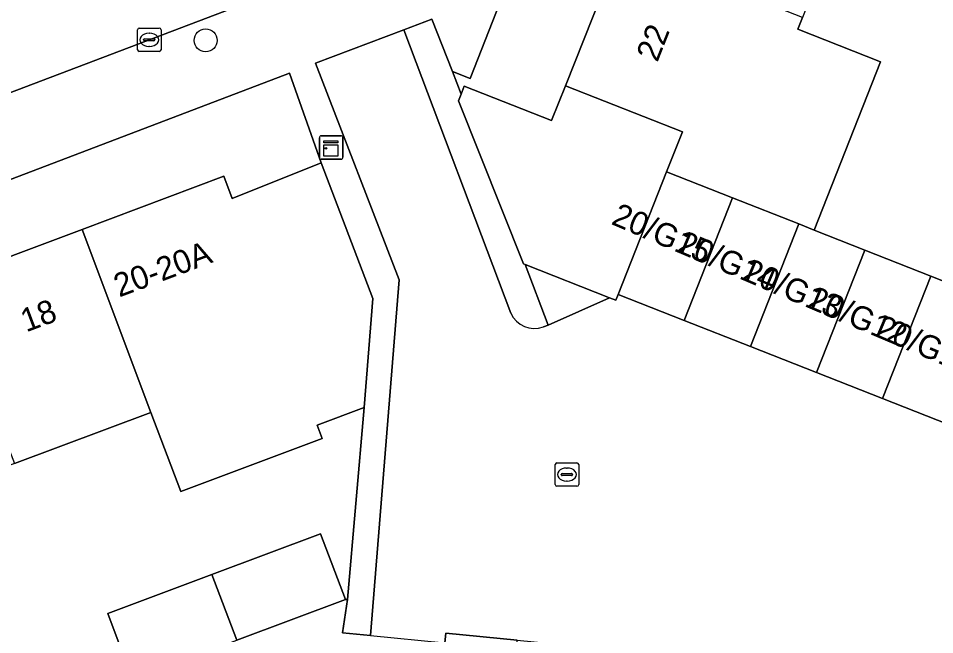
# Model space of a CAD drawing. Extents: x 161248 to 161848, y 384871 to 385383.
# Drawn here: x 161580.03 to 161619.11, y 385046.89 to 385073.2 of the extents above; entities that cross this region are included whole.
import ezdxf

# ---------------------------------------------------------------- set-up
doc = ezdxf.new("R2010")
doc.units = 0
for name, color, linetype in [('IMGEO_Boom', 7, 'Continuous'), ('IMGEO_Erf', 7, 'Continuous'), ('IMGEO_Kast', 7, 'Continuous'), ('IMGEO_Kolk', 7, 'Continuous'), ('IMGEO_Pand', 7, 'Continuous'), ('IMGEO_Pand_nummerreeks', 7, 'Continuous'), ('IMGEO_Rijbaan_lokaal_open', 7, 'Continuous'), ('IMGEO_Voetpad_open', 7, 'Continuous')]:
    doc.layers.add(name, color=color, linetype=linetype)

msp = doc.modelspace()

# ---------------------------------------------------------------- linework, layer by layer
at = {"layer": 'IMGEO_Boom'}
msp.add_circle((161588.019, 385072.257), 0.489, dxfattribs=at)
at = {"layer": 'IMGEO_Erf'}
for points in [[(161608.022, 385082.113), (161610.322, 385087.952), (161612.677, 385093.93), (161609.012, 385095.368), (161599.306, 385070.624), (161598.554, 385070.923), (161598.918, 385069.955), (161599.053, 385070.297), (161602.771, 385068.833), (161603.375, 385070.316), (161605.726, 385076.284)], [(161626.99, 385067.908), (161628.56, 385072.404), (161631.405, 385071.41), (161632.453, 385074.14), (161629.619, 385075.21), (161631.269, 385079.579), (161633.123, 385084.488), (161635.956, 385083.418), (161636.375, 385084.451), (161623.722, 385089.58), (161621.352, 385083.563), (161618.055, 385084.861), (161615.77, 385079.061), (161613.474, 385073.232), (161613.278, 385072.734), (161616.802, 385071.346), (161613.971, 385064.16), (161616.133, 385063.308), (161618.953, 385062.198), (161621.771, 385061.087), (161624.266, 385060.105), (161625.428, 385063.434)], [(161565.073, 385057.547), (161570.967, 385059.761), (161576.862, 385061.975), (161582.755, 385064.189), (161588.79, 385066.456), (161589.145, 385065.512), (161592.95, 385067.024), (161591.594, 385070.858), (161538.894, 385050.769), (161528.473, 385047.01), (161529.493, 385044.181), (161535.556, 385046.459), (161541.46, 385048.676), (161547.354, 385050.891), (161553.247, 385053.104), (161559.16, 385055.326)], [(161605.25, 385061.27), (161601.648, 385062.69), (161602.622, 385060.098)]]:
    msp.add_lwpolyline(points, close=True, dxfattribs=at)
msp.add_lwpolyline([(161584.899, 385044.98), (161583.845, 385047.786), (161588.289, 385049.455), (161592.924, 385051.196), (161593.978, 385048.391), (161594.068, 385048.384), (161594.788, 385056.581), (161592.778, 385055.838), (161592.992, 385055.269), (161586.963, 385053.005), (161585.689, 385056.378), (161579.872, 385054.193), (161573.901, 385051.95), (161568.007, 385049.736), (161562.095, 385047.515), (161556.182, 385045.294)], dxfattribs=at)
at = {"layer": 'IMGEO_Kast'}
for p, q in [((161592.87, 385067.26), (161592.87, 385068.101)), ((161592.87, 385068.101), (161592.87, 385067.26)), ((161592.945, 385068.185), (161593.786, 385068.185)), ((161593.786, 385068.185), (161592.945, 385068.185)), ((161593.87, 385068.11), (161593.87, 385067.269)), ((161593.87, 385067.269), (161593.87, 385068.11)), ((161593.795, 385067.185), (161592.954, 385067.185)), ((161592.954, 385067.185), (161593.795, 385067.185))]:
    msp.add_line(p, q, dxfattribs=at)
for points in [[(161593.065, 385067.975), (161593.665, 385067.975), (161593.665, 385067.89), (161593.065, 385067.89), (161593.065, 385067.975)], [(161593.065, 385067.8), (161593.665, 385067.8), (161593.665, 385067.311), (161593.065, 385067.311), (161593.065, 385067.8)]]:
    msp.add_lwpolyline(points, dxfattribs=at)
msp.add_circle((161593.149, 385067.649), 0.0377, dxfattribs=at)
for centre, start, end in [((161592.948, 385068.107), 92.4484, 184.2845), ((161592.948, 385068.107), 92.4484, 184.2845), ((161593.792, 385068.107), 2.4484, 94.2845), ((161593.792, 385068.107), 2.4484, 94.2845), ((161592.948, 385067.263), 182.4484, 274.2845), ((161592.948, 385067.263), 182.4484, 274.2845), ((161593.792, 385067.263), 272.4484, 4.2845), ((161593.792, 385067.263), 272.4484, 4.2845)]:
    msp.add_arc(centre, 0.0779, start, end, dxfattribs=at)
at = {"layer": 'IMGEO_Kolk'}
for p, q in [((161585.116, 385071.856), (161585.116, 385072.708)), ((161585.191, 385072.782), (161586.043, 385072.782)), ((161585.604, 385072.562), (161585.629, 385072.562)), ((161586.117, 385072.708), (161586.117, 385071.856)), ((161585.375, 385072.276), (161585.375, 385072.288)), ((161585.813, 385072.239), (161585.415, 385072.239)), ((161585.418, 385072.325), (161585.816, 385072.325)), ((161585.859, 385072.288), (161585.859, 385072.276)), ((161586.043, 385071.782), (161585.191, 385071.782)), ((161585.627, 385072.002), (161585.602, 385072.002)), ((161602.929, 385053.296), (161602.929, 385054.148)), ((161603.004, 385054.222), (161603.856, 385054.222)), ((161603.93, 385054.148), (161603.93, 385053.296)), ((161603.231, 385053.765), (161603.629, 385053.765)), ((161603.417, 385054.002), (161603.442, 385054.002)), ((161603.188, 385053.716), (161603.188, 385053.728)), ((161603.626, 385053.679), (161603.228, 385053.679)), ((161603.44, 385053.442), (161603.415, 385053.442)), ((161603.672, 385053.728), (161603.672, 385053.716)), ((161603.856, 385053.222), (161603.004, 385053.222))]:
    msp.add_line(p, q, dxfattribs=at)
for points in [[(161585.116, 385071.856), (161585.116, 385072.708)], [(161585.191, 385072.782), (161586.043, 385072.782)], [(161586.117, 385072.708), (161586.117, 385071.856)], [(161586.043, 385071.782), (161585.191, 385071.782)], [(161602.929, 385053.296), (161602.929, 385054.148)], [(161603.004, 385054.222), (161603.856, 385054.222)], [(161603.93, 385054.148), (161603.93, 385053.296)], [(161603.856, 385053.222), (161603.004, 385053.222)]]:
    msp.add_lwpolyline(points, dxfattribs=at)
for centre, radius, start, end in [((161585.193, 385072.706), 0.0765, 91.552, 178.448), ((161585.193, 385072.706), 0.0765, 91.552, 178.448), ((161586.041, 385072.706), 0.0765, 1.552, 88.448), ((161586.041, 385072.706), 0.0765, 1.552, 88.448), ((161585.415, 385072.285), 0.0403, 85.8775, 175.7526), ((161585.412, 385072.275), 0.0366, 178.938, 274.7102), ((161585.816, 385072.282), 0.043, 264.8664, 352.4533), ((161585.82, 385072.287), 0.0386, 1.7309, 96.639), ((161585.193, 385071.858), 0.0765, 181.552, 268.448), ((161585.193, 385071.858), 0.0765, 181.552, 268.448), ((161586.041, 385071.858), 0.0765, 271.552, 358.448), ((161586.041, 385071.858), 0.0765, 271.552, 358.448), ((161603.006, 385054.146), 0.0765, 91.552, 178.448), ((161603.006, 385054.146), 0.0765, 91.552, 178.448), ((161603.854, 385054.146), 0.0765, 1.552, 88.448), ((161603.854, 385054.146), 0.0765, 1.552, 88.448), ((161603.228, 385053.725), 0.0403, 85.8775, 175.7526), ((161603.633, 385053.727), 0.0386, 1.7309, 96.639), ((161603.225, 385053.715), 0.0366, 178.938, 274.7102), ((161603.629, 385053.722), 0.043, 264.8664, 352.4533), ((161603.006, 385053.298), 0.0765, 181.552, 268.448), ((161603.006, 385053.298), 0.0765, 181.552, 268.448), ((161603.854, 385053.298), 0.0765, 271.552, 358.448), ((161603.854, 385053.298), 0.0765, 271.552, 358.448)]:
    msp.add_arc(centre, radius, start, end, dxfattribs=at)
for centre, major_axis, ratio, start_param, end_param in [((161585.603, 385072.282), (-0.387, 0.002), 0.722429, 4.712389, 7.853982), ((161585.628, 385072.282), (-0.39, 0.002), 0.717154, 1.570796, 4.712389), ((161603.416, 385053.722), (-0.387, 0.002), 0.722429, 4.712389, 7.853982), ((161603.441, 385053.722), (-0.39, 0.002), 0.717154, 1.570796, 4.712389)]:
    msp.add_ellipse(centre, major_axis=major_axis, ratio=ratio, start_param=start_param, end_param=end_param, dxfattribs=at)
at = {"layer": 'IMGEO_Pand'}
for points in [[(161613.474, 385073.232), (161605.726, 385076.284), (161603.375, 385070.316), (161608.353, 385068.355), (161607.677, 385066.639), (161610.496, 385065.529), (161613.314, 385064.419), (161613.971, 385064.16), (161616.802, 385071.346), (161613.278, 385072.734)], [(161607.677, 385066.639), (161608.353, 385068.355), (161603.375, 385070.316), (161602.771, 385068.833), (161599.053, 385070.297), (161598.918, 385069.955), (161598.808, 385069.676), (161601.571, 385062.72), (161601.648, 385062.69), (161605.25, 385061.27), (161605.52, 385061.164), (161605.617, 385061.408)], [(161592.95, 385067.024), (161589.145, 385065.512), (161588.79, 385066.456), (161582.755, 385064.189), (161585.689, 385056.378), (161586.963, 385053.005), (161592.992, 385055.269), (161592.778, 385055.838), (161594.788, 385056.581), (161595.155, 385061.233)], [(161610.496, 385065.529), (161607.677, 385066.639), (161605.617, 385061.408), (161608.435, 385060.298)], [(161613.314, 385064.419), (161610.496, 385065.529), (161608.435, 385060.298), (161611.254, 385059.188)], [(161616.133, 385063.308), (161613.971, 385064.16), (161613.314, 385064.419), (161611.254, 385059.188), (161614.073, 385058.077)], [(161582.755, 385064.189), (161576.862, 385061.975), (161579.872, 385054.193), (161585.689, 385056.378)], [(161618.953, 385062.198), (161616.133, 385063.308), (161614.073, 385058.077), (161616.892, 385056.967)], [(161621.771, 385061.087), (161618.953, 385062.198), (161616.892, 385056.967), (161619.711, 385055.856)], [(161589.343, 385046.65), (161593.978, 385048.391), (161592.924, 385051.196), (161588.289, 385049.455)], [(161588.289, 385049.455), (161583.845, 385047.786), (161584.899, 385044.98), (161589.343, 385046.65)], [(161597.673, 385040.997), (161600.717, 385040.695), (161601.308, 385046.655), (161598.264, 385046.957), (161598.222, 385046.534)]]:
    msp.add_lwpolyline(points, close=True, dxfattribs=at)
at = {"layer": 'IMGEO_Rijbaan_lokaal_open'}
for points in [[(161586.502, 385079.759), (161585.906, 385079.534), (161529.392, 385058.239), (161520.264, 385055.172), (161506.266, 385050.857), (161508.319, 385044.433), (161516.58, 385046.703), (161521.95, 385048.386), (161525.446, 385049.549), (161527.874, 385050.388), (161535.71, 385053.309), (161590.259, 385074.054)], [(161601.032, 385060.606), (161596.479, 385072.714), (161592.706, 385071.279), (161596.272, 385062.029), (161595.047, 385046.848), (161598.222, 385046.534), (161598.264, 385046.957), (161601.308, 385046.655), (161604.353, 385046.353), (161607.397, 385046.051), (161610.442, 385045.75), (161613.486, 385045.448), (161616.53, 385045.146), (161619.575, 385044.844), (161622.619, 385044.542), (161623.721, 385044.472), (161625.106, 385053.731), (161622.205, 385054.874), (161619.711, 385055.856), (161616.892, 385056.967)], [(161616.892, 385056.967), (161614.073, 385058.077), (161611.254, 385059.188), (161608.435, 385060.298), (161605.617, 385061.408), (161605.52, 385061.164), (161605.25, 385061.27), (161602.622, 385060.098), (161602.423, 385060.028)]]:
    msp.add_lwpolyline(points, dxfattribs=at)
msp.add_arc((161602.039, 385061.066), 1.107, 204.5504, 290.3211, dxfattribs=at)
at = {"layer": 'IMGEO_Voetpad_open'}
for points in [[(161527.147, 385046.532), (161528.473, 385047.01), (161538.894, 385050.769), (161591.594, 385070.858), (161592.95, 385067.024), (161595.155, 385061.233), (161594.788, 385056.581), (161594.068, 385048.384), (161593.863, 385046.965), (161595.047, 385046.848), (161596.272, 385062.029), (161592.706, 385071.279), (161596.479, 385072.714), (161597.661, 385073.166), (161598.554, 385070.923), (161599.306, 385070.624), (161609.012, 385095.368)], [(161590.259, 385074.054), (161535.71, 385053.309), (161527.874, 385050.388), (161525.446, 385049.549), (161525.603, 385049.075), (161522.107, 385047.913), (161521.95, 385048.386), (161516.58, 385046.703)], [(161598.918, 385069.955), (161598.554, 385070.923), (161597.661, 385073.166), (161596.479, 385072.714), (161601.032, 385060.606)], [(161602.423, 385060.028), (161602.622, 385060.098), (161601.648, 385062.69), (161601.571, 385062.72), (161598.808, 385069.676), (161598.918, 385069.955)], [(161595.047, 385046.848), (161593.863, 385046.965), (161594.068, 385048.384), (161593.978, 385048.391), (161589.343, 385046.65)]]:
    msp.add_lwpolyline(points, dxfattribs=at)
msp.add_arc((161602.039, 385061.066), 1.107, 204.5504, 290.3211, dxfattribs=at)

# ---------------------------------------------------------------- texts
at = {"layer": 'IMGEO_Pand_nummerreeks'}
for s, rotation, p in [('22', 68.4971, (161607.286, 385071.293)), ('20/G15', 336.9671, (161605.276, 385064.428)), ('20/G14', 336.9671, (161608.063, 385063.243)), ('20-20A', 20.5864, (161584.335, 385061.279)), ('20/G13', 336.9671, (161610.85, 385062.058)), ('20/G12', 336.9671, (161613.632, 385060.876)), ('18', 20.5888, (161580.363, 385059.787)), ('20/G11', 336.9671, (161616.526, 385059.645))]:
    msp.add_text(s, height=1, rotation=rotation, dxfattribs=at).set_placement(p)

doc.saveas('drawing.dxf')
